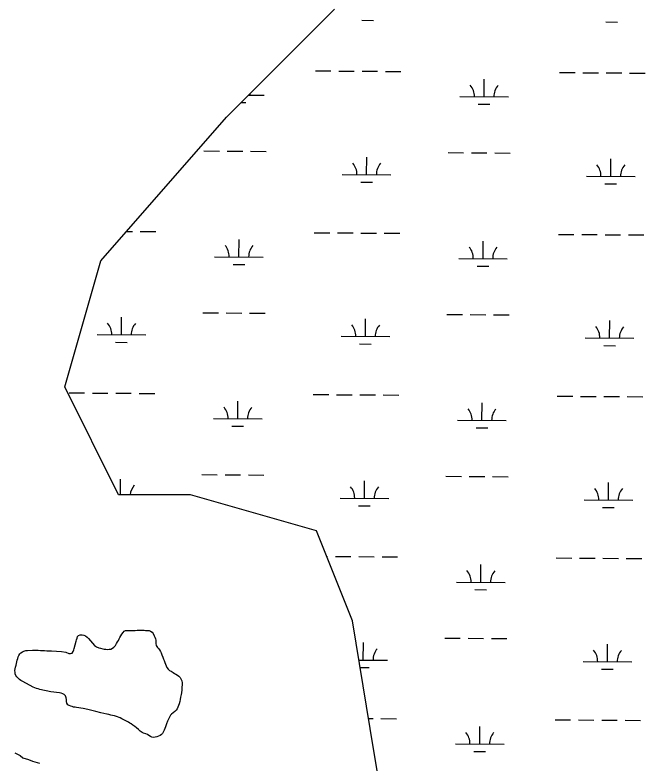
# Model space of a CAD drawing. Extents: x 3172231 to 3210228, y 940198 to 965780.
# Drawn here: x 3198363 to 3199659, y 954801 to 956339 of the extents above; entities that cross this region are included whole.
import ezdxf

# ---------------------------------------------------------------- set-up
doc = ezdxf.new("R2010")
doc.units = 0
for name, color, linetype in [('V-SITE-VEGE', 7, 'Continuous'), ('V-TOPO-SHOR', 7, 'Continuous'), ('V-WETL-SWMP', 7, 'Continuous')]:
    doc.layers.add(name, color=color, linetype=linetype)

msp = doc.modelspace()

# ---------------------------------------------------------------- linework, layer by layer
at = {"layer": 'V-SITE-VEGE'}
for p, q in [((3198492.143, 955060.508), (3198494.148, 955062.951)), ((3198494.148, 955062.951), (3198497.586, 955064.258)), ((3198497.586, 955064.258), (3198501.522, 955064.452)), ((3198501.522, 955064.452), (3198504.635, 955063.762)), ((3198504.635, 955063.762), (3198508.26, 955062.03)), ((3198508.26, 955062.03), (3198511.73, 955059.408)), ((3198578.976, 955058.644), (3198581.005, 955062.341)), ((3198581.005, 955062.341), (3198583.033, 955065.593)), ((3198583.033, 955065.593), (3198585.656, 955069.288)), ((3198585.656, 955069.288), (3198587.676, 955071.649)), ((3198587.676, 955071.649), (3198590.729, 955072.964)), ((3198590.729, 955072.964), (3198594.366, 955073.087)), ((3198594.366, 955073.087), (3198598.374, 955072.984)), ((3198598.374, 955072.984), (3198601.565, 955072.964)), ((3198601.565, 955072.964), (3198605.204, 955073.011)), ((3198605.204, 955073.011), (3198610.402, 955073.347)), ((3198610.402, 955073.347), (3198614.265, 955073.617)), ((3198614.265, 955073.617), (3198617.679, 955073.742)), ((3198617.679, 955073.742), (3198620.945, 955073.943)), ((3198620.945, 955073.943), (3198624.361, 955073.992)), ((3198624.361, 955073.992), (3198628.664, 955073.664)), ((3198628.664, 955073.664), (3198632.003, 955073.421)), ((3198632.003, 955073.421), (3198635.564, 955073.173)), ((3198635.564, 955073.173), (3198638.976, 955072.851)), ((3198638.976, 955072.851), (3198642.089, 955071.94)), ((3198642.089, 955071.94), (3198645.116, 955069.618)), ((3198645.116, 955069.618), (3198647.172, 955066.707)), ((3198647.172, 955066.707), (3198649.667, 955062.46)), ((3198649.667, 955062.46), (3198650.983, 955059.629)), ((3198484.921, 955036.213), (3198488.81, 955051.255)), ((3198488.81, 955051.255), (3198489.871, 955054.288)), ((3198489.871, 955054.288), (3198491.01, 955057.696)), ((3198491.01, 955057.696), (3198492.143, 955060.508)), ((3198511.73, 955059.408), (3198514.755, 955056.789)), ((3198514.755, 955056.789), (3198526.664, 955042.314)), ((3198569.733, 955042.453), (3198572.359, 955046.295)), ((3198572.359, 955046.295), (3198574.386, 955049.768)), ((3198574.386, 955049.768), (3198575.818, 955052.654)), ((3198575.818, 955052.654), (3198577.62, 955055.832)), ((3198577.62, 955055.832), (3198578.976, 955058.644)), ((3198650.983, 955059.629), (3198652.372, 955056.281)), ((3198652.372, 955056.281), (3198653.093, 955053.231)), ((3198653.064, 955049.297), (3198652.894, 955046.256)), ((3198652.894, 955046.256), (3198653.758, 955042.316)), ((3198653.093, 955053.231), (3198653.064, 955049.297)), ((3198378.505, 955029.452), (3198381.264, 955030.992)), ((3198381.264, 955030.992), (3198385.278, 955031.854)), ((3198385.278, 955031.854), (3198389.065, 955032.051)), ((3198389.065, 955032.051), (3198399.458, 955032.5)), ((3198399.458, 955032.5), (3198403.022, 955032.475)), ((3198403.022, 955032.475), (3198407.327, 955032.518)), ((3198407.327, 955032.518), (3198411.111, 955032.42)), ((3198411.111, 955032.42), (3198415.787, 955032.164)), ((3198415.787, 955032.164), (3198418.828, 955031.994)), ((3198418.828, 955031.994), (3198423.725, 955031.738)), ((3198423.725, 955031.738), (3198428.474, 955031.408)), ((3198428.474, 955031.408), (3198431.741, 955031.385)), ((3198431.741, 955031.385), (3198435.302, 955031.211)), ((3198435.302, 955031.211), (3198438.419, 955031.115)), ((3198438.419, 955031.115), (3198458.678, 955030.306)), ((3198483.097, 955029.841), (3198484.231, 955033.173)), ((3198484.231, 955033.173), (3198484.921, 955036.213)), ((3198526.664, 955042.314), (3198530.801, 955039.465)), ((3198530.801, 955039.465), (3198535.923, 955037.415)), ((3198535.923, 955037.415), (3198539.333, 955036.577)), ((3198539.333, 955036.577), (3198544.002, 955035.58)), ((3198544.002, 955035.58), (3198546.968, 955035.039)), ((3198546.968, 955035.039), (3198550.156, 955034.646)), ((3198550.156, 955034.646), (3198553.644, 955034.398)), ((3198553.644, 955034.398), (3198556.986, 955034.599)), ((3198556.986, 955034.599), (3198560.181, 955035.096)), ((3198560.181, 955035.096), (3198564.126, 955036.551)), ((3198564.126, 955036.551), (3198566.815, 955038.91)), ((3198566.815, 955038.91), (3198569.733, 955042.453)), ((3198653.758, 955042.316), (3198656.255, 955038.363)), ((3198656.255, 955038.363), (3198658.541, 955036.047)), ((3198658.541, 955036.047), (3198660.675, 955033.509)), ((3198660.675, 955033.509), (3198662.434, 955030.304)), ((3198367.995, 955012.157), (3198368.91, 955015.862)), ((3198368.91, 955015.862), (3198369.971, 955018.973)), ((3198369.971, 955018.973), (3198371.251, 955021.782)), ((3198371.251, 955021.782), (3198373.205, 955025.037)), ((3198373.205, 955025.037), (3198375.374, 955027.322)), ((3198375.374, 955027.322), (3198378.505, 955029.452)), ((3198458.678, 955030.306), (3198467.573, 955028.465)), ((3198467.573, 955028.465), (3198474.237, 955025.969)), ((3198474.237, 955025.969), (3198477.649, 955025.796)), ((3198477.649, 955025.796), (3198480.551, 955026.593)), ((3198480.551, 955026.593), (3198483.097, 955029.841)), ((3198662.434, 955030.304), (3198663.675, 955027.476)), ((3198663.675, 955027.476), (3198665.28, 955023.382)), ((3198665.28, 955023.382), (3198667.324, 955018.395)), ((3198667.324, 955018.395), (3198668.93, 955014.152)), ((3198364.478, 954997.706), (3198365.55, 955002.152)), ((3198365.55, 955002.152), (3198366.465, 955005.636)), ((3198366.465, 955005.636), (3198367.231, 955008.747)), ((3198367.231, 955008.747), (3198367.995, 955012.157)), ((3198668.93, 955014.152), (3198670.022, 955011.176)), ((3198670.022, 955011.176), (3198671.185, 955007.604)), ((3198671.185, 955007.604), (3198672.641, 955003.733)), ((3198672.641, 955003.733), (3198673.882, 955000.758)), ((3198673.882, 955000.758), (3198675.639, 954997.256)), ((3198363.321, 954991.257), (3198363.712, 954994.298)), ((3198363.661, 954986.95), (3198363.321, 954991.257)), ((3198363.938, 954983.831), (3198363.661, 954986.95)), ((3198363.712, 954994.298), (3198364.478, 954997.706)), ((3198675.639, 954997.256), (3198678.509, 954993.524)), ((3198678.509, 954993.524), (3198681.167, 954991.206)), ((3198681.167, 954991.206), (3198684.345, 954989.401)), ((3198684.345, 954989.401), (3198688.558, 954986.774)), ((3198688.558, 954986.774), (3198691.366, 954985.047)), ((3198691.366, 954985.047), (3198694.104, 954983.692)), ((3198365.105, 954980.927), (3198363.938, 954983.831)), ((3198367.163, 954978.09), (3198365.105, 954980.927)), ((3198369.521, 954975.403), (3198367.163, 954978.09)), ((3198372.543, 954972.561), (3198369.521, 954975.403)), ((3198375.425, 954970.464), (3198372.543, 954972.561)), ((3198377.938, 954968.813), (3198375.425, 954970.464)), ((3198694.104, 954983.692), (3198697.577, 954981.664)), ((3198697.577, 954981.664), (3198700.309, 954979.493)), ((3198700.309, 954979.493), (3198702.814, 954976.655)), ((3198702.814, 954976.655), (3198704.575, 954973.747)), ((3198704.575, 954973.747), (3198706.107, 954969.878)), ((3198706.107, 954969.878), (3198706.896, 954965.864)), ((3198394.725, 954959.937), (3198377.938, 954968.813)), ((3198400.937, 954956.404), (3198394.725, 954959.937)), ((3198404.12, 954955.12), (3198400.937, 954956.404)), ((3198407.599, 954953.91), (3198404.12, 954955.12)), ((3198410.933, 954952.996), (3198407.599, 954953.91)), ((3198706.683, 954956.586), (3198706.05, 954950.948)), ((3198707.015, 954961.557), (3198706.683, 954956.586)), ((3198706.896, 954965.864), (3198707.015, 954961.557)), ((3198414.192, 954952.083), (3198410.933, 954952.996)), ((3198436.947, 954947.174), (3198414.192, 954952.083)), ((3198454.969, 954945.12), (3198436.947, 954947.174)), ((3198458.009, 954944.503), (3198454.969, 954945.12)), ((3198461.711, 954943.141), (3198458.009, 954944.503)), ((3198464.669, 954941.489), (3198461.711, 954943.141)), ((3198467.249, 954938.802), (3198464.669, 954941.489)), ((3198468.408, 954934.781), (3198467.249, 954938.802)), ((3198704.797, 954941.679), (3198703.943, 954936.045)), ((3198705.415, 954945.091), (3198704.797, 954941.679)), ((3198706.05, 954950.948), (3198705.415, 954945.091)), ((3198468.902, 954931.066), (3198468.408, 954934.781)), ((3198469.322, 954927.503), (3198468.902, 954931.066)), ((3198470.041, 954924.083), (3198469.322, 954927.503)), ((3198472.021, 954920.654), (3198470.041, 954924.083)), ((3198702.247, 954926.851), (3198701.178, 954922.702)), ((3198703.242, 954931.595), (3198702.247, 954926.851)), ((3198703.943, 954936.045), (3198703.242, 954931.595)), ((3198474.829, 954918.631), (3198472.021, 954920.654)), ((3198477.862, 954917.347), (3198474.829, 954918.631)), ((3198480.825, 954916.583), (3198477.862, 954917.347)), ((3198483.865, 954915.821), (3198480.825, 954916.583)), ((3198486.828, 954915.207), (3198483.865, 954915.821)), ((3198489.943, 954914.74), (3198486.828, 954915.207)), ((3198503.29, 954912.716), (3198489.943, 954914.74)), ((3198512.778, 954910.795), (3198503.29, 954912.716)), ((3198529.748, 954906.67), (3198512.778, 954910.795)), ((3198694.778, 954909.681), (3198691.714, 954906.66)), ((3198696.652, 954912.268), (3198694.778, 954909.681)), ((3198698.233, 954915.374), (3198696.652, 954912.268)), ((3198699.816, 954918.852), (3198698.233, 954915.374)), ((3198701.178, 954922.702), (3198699.816, 954918.852)), ((3198539.806, 954903.713), (3198529.748, 954906.67)), ((3198552.35, 954901.17), (3198539.806, 954903.713)), ((3198553.015, 954900.94), (3198552.35, 954901.17)), ((3198555.981, 954900.402), (3198553.015, 954900.94)), ((3198560.13, 954899.408), (3198555.981, 954900.402)), ((3198564.132, 954898.341), (3198560.13, 954899.408)), ((3198568.06, 954897.424), (3198564.132, 954898.341)), ((3198572.209, 954896.428), (3198568.06, 954897.424)), ((3198579.316, 954893.633), (3198572.209, 954896.428)), ((3198582.941, 954891.827), (3198579.316, 954893.633)), ((3198680.042, 954893.455), (3198678.011, 954889.535)), ((3198681.546, 954896.115), (3198680.042, 954893.455)), ((3198683.346, 954898.849), (3198681.546, 954896.115)), ((3198685.441, 954901.139), (3198683.346, 954898.849)), ((3198688.802, 954904.158), (3198685.441, 954901.139)), ((3198691.714, 954906.66), (3198688.802, 954904.158)), ((3198586.787, 954889.721), (3198582.941, 954891.827)), ((3198589.967, 954888.216), (3198586.787, 954889.721)), ((3198596.476, 954884.681), (3198589.967, 954888.216)), ((3198599.21, 954882.955), (3198596.476, 954884.681)), ((3198602.165, 954881.079), (3198599.21, 954882.955)), ((3198605.489, 954878.754), (3198602.165, 954881.079)), ((3198609.774, 954875.533), (3198605.489, 954878.754)), ((3198674.986, 954881.464), (3198672.641, 954875.023)), ((3198676.731, 954886.723), (3198674.986, 954881.464)), ((3198678.011, 954889.535), (3198676.731, 954886.723)), ((3198612.948, 954873.061), (3198609.774, 954875.533)), ((3198617.005, 954869.397), (3198612.948, 954873.061)), ((3198620.763, 954865.954), (3198617.005, 954869.397)), ((3198624.98, 954863.329), (3198620.763, 954865.954)), ((3198627.864, 954861.973), (3198624.98, 954863.329)), ((3198632.158, 954860.384), (3198627.864, 954861.973)), ((3198666.46, 954861.555), (3198664.515, 954859.194)), ((3198668.334, 954864.142), (3198666.46, 954861.555)), ((3198670.144, 954868.434), (3198668.334, 954864.142)), ((3198672.641, 954875.023), (3198670.144, 954868.434)), ((3198635.638, 954859.024), (3198632.158, 954860.384)), ((3198638.374, 954857.447), (3198635.638, 954859.024)), ((3198641.624, 954855.419), (3198638.374, 954857.447)), ((3198644.438, 954854.137), (3198641.624, 954855.419)), ((3198648.366, 954853.517), (3198644.438, 954854.137)), ((3198651.708, 954853.789), (3198648.366, 954853.517)), ((3198655.129, 954854.434), (3198651.708, 954853.789)), ((3198658.401, 954855.599), (3198655.129, 954854.434)), ((3198661.825, 954857.06), (3198658.401, 954855.599)), ((3198664.515, 954859.194), (3198661.825, 954857.06)), ((3198363.166, 954821.912), (3198373.987, 954816.069)), ((3198373.987, 954816.069), (3198379.752, 954811.699)), ((3198379.752, 954811.699), (3198391.307, 954808.022)), ((3198391.307, 954808.022), (3198399.245, 954804.365)), ((3198399.245, 954804.365), (3198413.696, 954800.674))]:
    msp.add_line(p, q, dxfattribs=at)
at = {"layer": 'V-TOPO-SHOR'}
for points in [[(3198539.806, 954903.713), (3198529.748, 954906.67), (3198512.778, 954910.795), (3198503.29, 954912.716), (3198489.943, 954914.74), (3198486.828, 954915.207), (3198483.865, 954915.821), (3198480.825, 954916.585), (3198477.862, 954917.347), (3198474.829, 954918.631), (3198472.021, 954920.654), (3198470.041, 954924.083), (3198469.322, 954927.503), (3198468.902, 954931.066), (3198468.408, 954934.781), (3198467.247, 954938.799), (3198464.669, 954941.489), (3198461.711, 954943.141), (3198458.009, 954944.503), (3198454.969, 954945.12), (3198436.947, 954947.174), (3198414.192, 954952.083), (3198410.933, 954952.996), (3198407.599, 954953.91), (3198404.12, 954955.12), (3198400.937, 954956.404), (3198394.725, 954959.937), (3198377.938, 954968.813), (3198375.425, 954970.464), (3198372.543, 954972.561), (3198369.521, 954975.403), (3198367.163, 954978.09), (3198365.105, 954980.927), (3198363.938, 954983.829), (3198363.661, 954986.95), (3198363.321, 954991.257), (3198363.712, 954994.296), (3198364.478, 954997.706), (3198365.55, 955002.152), (3198366.465, 955005.636), (3198367.229, 955008.747), (3198367.995, 955012.157), (3198368.91, 955015.862), (3198369.971, 955018.973), (3198371.251, 955021.782), (3198373.205, 955025.037), (3198375.374, 955027.322), (3198378.505, 955029.452), (3198381.264, 955030.992), (3198385.278, 955031.854), (3198389.065, 955032.051), (3198399.458, 955032.5), (3198403.022, 955032.475), (3198407.327, 955032.518), (3198411.111, 955032.42), (3198415.787, 955032.164), (3198418.828, 955031.994), (3198423.725, 955031.738), (3198428.474, 955031.408), (3198431.741, 955031.385), (3198435.302, 955031.211), (3198438.419, 955031.115), (3198458.678, 955030.306), (3198467.573, 955028.465), (3198474.237, 955025.969), (3198477.649, 955025.796), (3198480.551, 955026.593), (3198483.097, 955029.841), (3198484.231, 955033.173), (3198484.921, 955036.213), (3198488.81, 955051.253), (3198489.871, 955054.288), (3198491.01, 955057.696), (3198492.143, 955060.508), (3198494.148, 955062.951), (3198497.586, 955064.258), (3198501.522, 955064.452), (3198504.635, 955063.762), (3198508.26, 955062.03), (3198511.73, 955059.408), (3198514.755, 955056.789), (3198526.664, 955042.314), (3198530.801, 955039.465), (3198535.925, 955037.417), (3198539.333, 955036.577), (3198544.002, 955035.58), (3198546.968, 955035.039), (3198550.156, 955034.646), (3198553.644, 955034.398), (3198556.986, 955034.599), (3198560.181, 955035.096), (3198564.126, 955036.553), (3198566.815, 955038.91), (3198569.733, 955042.453), (3198572.359, 955046.295), (3198574.386, 955049.768), (3198575.818, 955052.654), (3198577.62, 955055.832), (3198578.976, 955058.644), (3198581.005, 955062.341), (3198583.033, 955065.593)], [(3198583.033, 955065.593), (3198585.656, 955069.288), (3198587.676, 955071.649), (3198590.729, 955072.964), (3198594.366, 955073.087), (3198598.374, 955072.984), (3198601.565, 955072.964), (3198605.204, 955073.011), (3198610.402, 955073.347), (3198614.265, 955073.617), (3198617.679, 955073.742), (3198620.945, 955073.943), (3198624.361, 955073.992), (3198628.664, 955073.664), (3198632.003, 955073.421), (3198635.564, 955073.173), (3198638.976, 955072.851), (3198642.089, 955071.94), (3198645.116, 955069.618), (3198647.172, 955066.707), (3198649.667, 955062.46), (3198650.983, 955059.629), (3198652.372, 955056.281), (3198653.093, 955053.231), (3198653.064, 955049.297), (3198652.894, 955046.256), (3198653.758, 955042.316), (3198656.255, 955038.363), (3198658.541, 955036.047), (3198660.675, 955033.509), (3198662.434, 955030.304), (3198663.677, 955027.476), (3198665.28, 955023.382), (3198667.324, 955018.395), (3198668.93, 955014.152), (3198670.022, 955011.176), (3198671.185, 955007.604), (3198672.641, 955003.733), (3198673.882, 955000.758), (3198675.639, 954997.256), (3198678.509, 954993.524), (3198681.167, 954991.206), (3198684.345, 954989.401), (3198688.558, 954986.774), (3198691.366, 954985.047), (3198694.104, 954983.692), (3198697.577, 954981.664), (3198700.309, 954979.493), (3198702.814, 954976.655), (3198704.575, 954973.747), (3198706.107, 954969.878), (3198706.896, 954965.864), (3198707.015, 954961.557), (3198706.683, 954956.586), (3198706.05, 954950.948), (3198705.415, 954945.091), (3198704.799, 954941.679), (3198703.943, 954936.045), (3198703.242, 954931.595), (3198702.247, 954926.851), (3198701.178, 954922.702), (3198699.816, 954918.852), (3198698.233, 954915.374), (3198696.652, 954912.268), (3198694.778, 954909.681), (3198691.714, 954906.66), (3198688.802, 954904.158), (3198685.441, 954901.137), (3198683.346, 954898.849), (3198681.546, 954896.115), (3198680.042, 954893.455), (3198678.011, 954889.535), (3198676.731, 954886.723), (3198674.986, 954881.464), (3198672.641, 954875.023), (3198670.144, 954868.434), (3198668.334, 954864.142), (3198666.46, 954861.555), (3198664.515, 954859.194), (3198661.828, 954857.06), (3198658.401, 954855.599), (3198655.129, 954854.434), (3198651.708, 954853.789), (3198648.366, 954853.517), (3198644.438, 954854.137), (3198641.624, 954855.419), (3198638.374, 954857.447), (3198635.638, 954859.024), (3198632.158, 954860.384), (3198627.864, 954861.973), (3198624.98, 954863.329), (3198620.765, 954865.954), (3198617.005, 954869.397), (3198612.948, 954873.061), (3198609.774, 954875.533), (3198605.489, 954878.754), (3198602.165, 954881.079), (3198599.21, 954882.955), (3198596.476, 954884.681), (3198589.967, 954888.216), (3198586.787, 954889.721)], [(3198586.787, 954889.721), (3198582.941, 954891.827), (3198579.316, 954893.633), (3198572.209, 954896.428), (3198568.06, 954897.424), (3198564.132, 954898.341), (3198560.13, 954899.406), (3198555.981, 954900.402), (3198553.015, 954900.94), (3198552.35, 954901.17), (3198539.806, 954903.713)]]:
    msp.add_lwpolyline(points, dxfattribs=at)
at = {"layer": 'V-WETL-SWMP'}
for p, q in [((3198798.265, 956128.646), (3199020.047, 956350.52)), ((3199076.501, 956327.611), (3199100.5, 956327.448)), ((3199578.397, 956324.195), (3199602.397, 956324.031)), ((3198980.947, 956223.619), (3199012.946, 956223.401)), ((3199028.945, 956223.292), (3199060.945, 956223.075)), ((3199076.944, 956222.966), (3199108.944, 956222.748)), ((3199124.943, 956222.639), (3199156.943, 956222.421)), ((3199482.843, 956220.203), (3199514.842, 956219.985)), ((3199530.842, 956219.876), (3199562.841, 956219.658)), ((3199578.841, 956219.549), (3199610.84, 956219.331)), ((3199626.84, 956219.223), (3199658.839, 956219.005)), ((3199327.909, 956170.514), (3199328.154, 956206.513)), ((3198843.413, 956173.812), (3198876.012, 956173.59)), ((3199277.91, 956170.855), (3199377.908, 956170.174)), ((3198828.092, 956158.485), (3198837.907, 956158.418)), ((3199315.804, 956155.165), (3199339.804, 956155.002)), ((3198539.518, 955832.814), (3198798.265, 956128.646)), ((3198751.821, 956059.001), (3198783.82, 956058.783)), ((3198799.82, 956058.674), (3198831.819, 956058.457)), ((3198847.819, 956058.348), (3198879.818, 956058.13)), ((3199086.341, 956010.293), (3199086.586, 956046.292)), ((3199253.717, 956055.585), (3199285.716, 956055.367)), ((3199301.716, 956055.258), (3199333.715, 956055.04)), ((3199349.715, 956054.931), (3199381.714, 956054.713)), ((3199588.237, 956006.876), (3199588.482, 956042.876)), ((3199036.342, 956010.633), (3199136.34, 956009.953)), ((3199538.238, 956007.217), (3199638.236, 956006.536)), ((3199074.236, 955994.944), (3199098.236, 955994.781)), ((3199576.133, 955991.527), (3199600.132, 955991.364)), ((3198592.666, 955893.58), (3198604.783, 955893.497)), ((3198620.782, 955893.388), (3198652.782, 955893.17)), ((3198823.748, 955841.263), (3198823.993, 955877.263)), ((3198978.682, 955890.952), (3199010.681, 955890.734)), ((3199026.681, 955890.625), (3199058.68, 955890.407)), ((3199074.68, 955890.298), (3199106.679, 955890.081)), ((3199122.679, 955889.972), (3199154.678, 955889.754)), ((3199480.578, 955887.535), (3199512.578, 955887.318)), ((3199528.577, 955887.209), (3199560.577, 955886.991)), ((3199576.576, 955886.882), (3199608.575, 955886.664)), ((3199624.575, 955886.555), (3199656.574, 955886.337)), ((3199325.645, 955837.847), (3199325.89, 955873.846)), ((3198465.59, 955573.961), (3198539.518, 955832.814)), ((3198773.749, 955841.604), (3198873.747, 955840.923)), ((3199275.646, 955838.187), (3199375.643, 955837.507)), ((3198811.644, 955825.914), (3198835.643, 955825.751)), ((3199313.54, 955822.498), (3199337.539, 955822.335)), ((3198749.556, 955726.334), (3198781.555, 955726.116)), ((3198797.555, 955726.007), (3198829.554, 955725.789)), ((3198845.554, 955725.68), (3198877.553, 955725.462)), ((3199251.453, 955722.917), (3199283.452, 955722.699)), ((3199299.451, 955722.591), (3199331.451, 955722.373)), ((3198582.18, 955681.042), (3198582.425, 955717.041)), ((3199084.076, 955677.626), (3199084.321, 955713.625)), ((3199347.45, 955722.264), (3199379.45, 955722.046)), ((3199585.973, 955674.209), (3199586.218, 955710.208)), ((3198532.181, 955681.382), (3198632.179, 955680.702)), ((3199034.078, 955677.966), (3199134.075, 955677.285)), ((3198570.075, 955665.693), (3198594.075, 955665.53)), ((3199071.972, 955662.277), (3199095.971, 955662.113)), ((3199535.974, 955674.549), (3199635.972, 955673.869)), ((3199573.868, 955658.86), (3199597.867, 955658.697)), ((3198576.482, 955352.087), (3198465.59, 955573.961)), ((3198474.521, 955561.701), (3198506.52, 955561.483)), ((3198522.52, 955561.374), (3198554.519, 955561.157)), ((3198570.519, 955561.048), (3198602.518, 955560.83)), ((3198618.518, 955560.721), (3198650.517, 955560.503)), ((3198976.418, 955558.285), (3199008.417, 955558.067)), ((3199024.416, 955557.958), (3199056.416, 955557.74)), ((3199072.415, 955557.631), (3199104.415, 955557.413)), ((3199120.414, 955557.304), (3199152.413, 955557.087)), ((3199478.314, 955554.868), (3199510.313, 955554.65)), ((3199526.313, 955554.541), (3199558.312, 955554.324)), ((3199574.312, 955554.215), (3199606.311, 955553.997)), ((3199622.311, 955553.888), (3199654.31, 955553.67)), ((3198821.484, 955508.596), (3198821.729, 955544.595)), ((3199323.38, 955505.18), (3199323.625, 955541.179)), ((3198771.485, 955508.936), (3198871.483, 955508.256)), ((3198809.379, 955493.247), (3198833.378, 955493.084)), ((3199273.381, 955505.52), (3199373.379, 955504.839)), ((3199311.275, 955489.831), (3199335.275, 955489.667)), ((3198579.941, 955352.087), (3198580.161, 955384.374)), ((3198747.292, 955393.666), (3198779.291, 955393.449)), ((3198795.291, 955393.34), (3198827.29, 955393.122)), ((3198843.289, 955393.013), (3198875.289, 955392.795)), ((3199249.188, 955390.25), (3199281.187, 955390.032)), ((3199297.187, 955389.923), (3199329.186, 955389.705)), ((3199345.186, 955389.597), (3199377.185, 955389.379)), ((3199081.812, 955344.958), (3199082.057, 955380.957)), ((3199583.708, 955341.542), (3199583.953, 955377.541)), ((3198724.337, 955352.087), (3198576.482, 955352.087)), ((3198983.084, 955278.129), (3198724.337, 955352.087)), ((3199031.813, 955345.299), (3199131.811, 955344.618)), ((3199533.709, 955341.882), (3199633.707, 955341.201)), ((3199069.707, 955329.609), (3199093.707, 955329.446)), ((3199571.604, 955326.193), (3199595.603, 955326.029)), ((3199057.011, 955093.233), (3198983.084, 955278.129)), ((3199004.161, 955225.413), (3199006.152, 955225.4)), ((3199022.152, 955225.291), (3199054.151, 955225.073)), ((3199070.151, 955224.964), (3199102.15, 955224.746)), ((3199118.15, 955224.637), (3199150.149, 955224.419)), ((3199476.049, 955222.201), (3199508.049, 955221.983)), ((3199524.048, 955221.874), (3199556.048, 955221.656)), ((3199572.047, 955221.547), (3199604.046, 955221.33)), ((3199620.046, 955221.221), (3199652.045, 955221.003)), ((3199321.116, 955172.512), (3199321.361, 955208.512)), ((3199271.117, 955172.853), (3199371.114, 955172.172)), ((3199309.011, 955157.163), (3199333.01, 955157)), ((3199093.975, 954871.359), (3199057.011, 955093.233)), ((3199079.547, 955012.291), (3199079.792, 955048.29)), ((3199246.924, 955057.583), (3199278.923, 955057.365)), ((3199294.922, 955057.256), (3199326.922, 955057.038)), ((3199342.921, 955056.929), (3199374.921, 955056.711)), ((3199581.444, 955008.875), (3199581.689, 955044.874)), ((3199070.486, 955012.353), (3199129.546, 955011.951)), ((3199531.445, 955009.215), (3199631.443, 955008.534)), ((3199073.059, 954996.904), (3199091.442, 954996.779)), ((3199569.339, 954993.526), (3199593.338, 954993.362)), ((3199090.512, 954892.143), (3199099.886, 954892.079)), ((3199115.885, 954891.97), (3199147.884, 954891.752)), ((3199473.785, 954889.534), (3199505.784, 954889.316)), ((3199521.784, 954889.207), (3199553.783, 954888.989)), ((3199569.783, 954888.88), (3199601.782, 954888.662)), ((3199617.782, 954888.553), (3199649.781, 954888.336)), ((3199130.939, 954649.485), (3199093.975, 954871.359)), ((3199318.851, 954839.845), (3199319.096, 954875.844)), ((3199268.852, 954840.185), (3199368.85, 954839.505)), ((3199306.746, 954824.496), (3199330.746, 954824.333))]:
    msp.add_line(p, q, dxfattribs=at)
for centre, start, end in [((3199272.671, 956171.365), 358.838165, 40.381824), ((3199383.154, 956170.613), 138.838162, 180.381821), ((3198881.258, 956174.029), 175.982528, 180.381821), ((3199031.103, 956011.144), 358.838165, 40.381824), ((3199141.586, 956010.392), 138.838162, 180.381821), ((3199532.999, 956007.727), 358.838165, 40.381824), ((3199643.482, 956006.975), 138.838162, 180.381821), ((3198768.51, 955842.114), 358.838165, 40.381824), ((3198878.993, 955841.362), 138.838162, 180.381821), ((3199270.406, 955838.698), 358.838165, 40.381824), ((3199380.89, 955837.946), 138.838162, 180.381821), ((3198526.942, 955681.893), 358.838165, 40.381824), ((3198637.425, 955681.141), 138.838162, 180.381821), ((3199028.838, 955678.476), 358.838165, 40.381824), ((3199139.321, 955677.724), 138.838162, 180.381821), ((3199530.734, 955675.06), 358.838165, 40.381824), ((3199641.218, 955674.308), 138.838162, 180.381821), ((3198766.245, 955509.447), 358.838165, 40.381824), ((3198876.729, 955508.695), 138.838162, 180.381821), ((3199268.142, 955506.03), 358.838165, 40.381824), ((3199378.625, 955505.278), 138.838162, 180.381821), ((3198635.16, 955348.474), 138.838162, 174.115635), ((3199026.573, 955345.809), 358.838165, 40.381824), ((3199137.057, 955345.057), 138.838162, 180.381821), ((3199528.47, 955342.393), 358.838165, 40.381824), ((3199638.953, 955341.641), 138.838162, 180.381821), ((3199265.877, 955173.363), 358.838165, 40.381824), ((3199376.361, 955172.611), 138.838162, 180.381821), ((3199134.792, 955012.39), 138.838162, 180.381821), ((3199526.205, 955009.725), 358.838165, 40.381824), ((3199636.689, 955008.973), 138.838162, 180.381821), ((3199263.613, 954840.696), 358.838165, 40.381824), ((3199374.096, 954839.944), 138.838162, 180.381821)]:
    msp.add_arc(centre, 35.246, start, end, dxfattribs=at)

doc.saveas('drawing.dxf')
